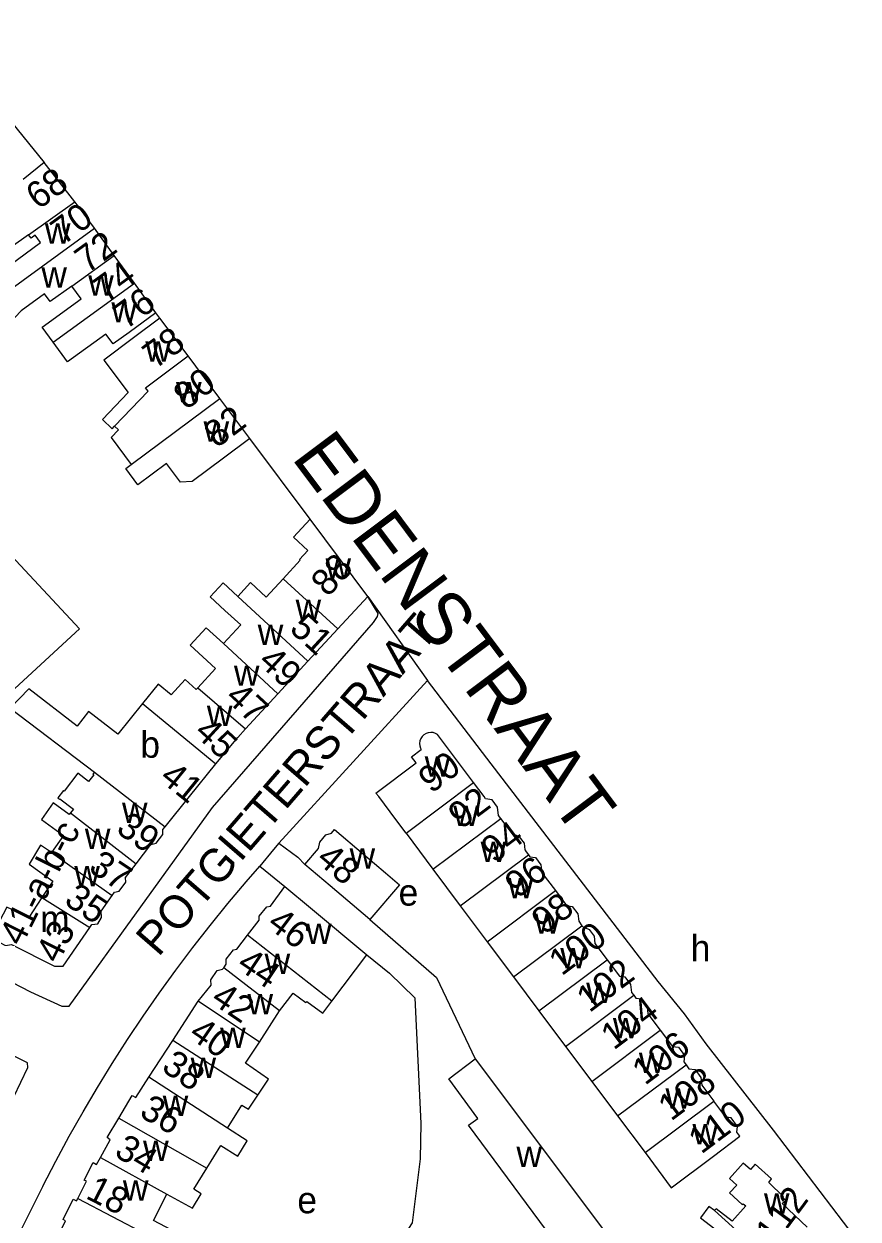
# Model space of a CAD drawing. Extents: x 159700 to 161346, y 381730 to 382922.
# Drawn here: x 161180.7 to 161306.8, y 382436.1 to 382616.8 of the extents above; entities that cross this region are included whole.
import ezdxf

# ---------------------------------------------------------------- set-up
doc = ezdxf.new("R2010")
doc.units = 0
for name, color, linetype in [('BLT_Basislijn', 7, 'Continuous'), ('BLT_Bebouwing', 7, 'Continuous'), ('BLT_Centroide', 7, 'Continuous'), ('BLT_Huisnummer', 7, 'Continuous'), ('BLT_Huisnummer_ tussenligend', 7, 'Continuous'), ('BLT_Onderverdeling_panden', 7, 'Continuous'), ('BLT_Straatnaam', 7, 'Continuous'), ('BLT_Straatnaam_hoofdweg', 7, 'Continuous'), ('BLT_Vlakafsluiter', 7, 'Continuous')]:
    doc.layers.add(name, color=color, linetype=linetype)

msp = doc.modelspace()

# ---------------------------------------------------------------- linework, layer by layer
at = {"layer": 'BLT_Basislijn'}
for p, q in [((161201.25, 382572.34), (161200.64, 382573.14)), ((161224, 382541.97), (161214.86, 382554.17)), ((161189.07, 382525.39), (161176.7, 382538.63)), ((161189.07, 382525.39), (161175.44, 382512.81)), ((161219.25, 382492.98), (161241.73, 382517.53)), ((161216.39, 382489.49), (161220.17, 382486.38))]:
    msp.add_line(p, q, dxfattribs=at)
for points in [[(161166.73, 382616.84), (161183.75, 382595.86)], [(161011.13, 382546.35), (161004.14, 382532.72), (161001.78, 382527.68), (160984.45, 382493.29), (160983.66, 382490.77), (161037.03, 382464.02), (161097.28, 382433.33), (161117.83, 382422.87), (161120.84, 382421.08), (161151.41, 382405.63), (161152.84, 382405.02), (161153.31, 382404.99), (161153.57, 382405.21), (161167.8, 382433.33), (161179.15, 382454.6), (161181.26, 382459.06), (161181.21, 382459.73), (161169.51, 382465.52), (161164.37, 382468.48), (161163.6, 382468.73), (161139.77, 382480.75)], [(161161.89, 382480.73), (161181.7, 382470.48), (161186.42, 382468.29), (161187.53, 382468.29), (161209.19, 382498.36), (161233.58, 382526.34), (161234.16, 382527.23), (161234.25, 382527.7), (161232.68, 382530.27)], [(161306.85, 382432.5), (161306.41, 382433.33), (161294.05, 382449.57), (161283.85, 382462.6), (161280.6, 382467.16), (161276.6, 382472.06), (161251.36, 382504.93), (161241.73, 382517.53)], [(161219.25, 382492.98), (161218.41, 382492.01), (161216.39, 382489.49)], [(161219.25, 382492.98), (161222.09, 382490.82), (161223.18, 382489.73)], [(161183.57, 382441.09), (161185.52, 382444.88), (161187.55, 382448.64), (161189.65, 382452.35), (161191.82, 382456.03), (161194.05, 382459.66), (161196.35, 382463.25), (161198.72, 382466.8), (161201.16, 382470.3), (161203.66, 382473.76), (161206.23, 382477.17), (161208.85, 382480.53), (161211.55, 382483.84), (161214.3, 382487.09), (161216.39, 382489.49)], [(161233, 382481.39), (161243.08, 382472.64), (161248.92, 382460.37)], [(161232.56, 382476.06), (161235.99, 382473.29), (161239.8, 382469.57), (161240.73, 382450.55), (161240.63, 382445.24)], [(161240.63, 382445.24), (161239.43, 382435.55), (161237.49, 382432.56), (161225.66, 382422.27), (161188.07, 382393.02)], [(161183.57, 382441.09), (161179.65, 382433.33), (161157.36, 382390.34)]]:
    msp.add_lwpolyline(points, dxfattribs=at)
at = {"layer": 'BLT_Bebouwing'}
for p, q in [((161183.75, 382595.86), (161180.57, 382593.31)), ((161188.41, 382589.92), (161183.75, 382595.86)), ((161194.34, 382581.82), (161191.36, 382585.93)), ((161197.39, 382577.63), (161194.34, 382581.82)), ((161200.64, 382573.14), (161197.39, 382577.63)), ((161205.52, 382566.65), (161201.25, 382572.34)), ((161210.34, 382560.21), (161205.52, 382566.65)), ((161214.86, 382554.17), (161210.34, 382560.21)), ((161194.05, 382555.62), (161194.41, 382556)), ((161232.68, 382530.27), (161224, 382541.97)), ((161228.15, 382525.36), (161232.68, 382530.27)), ((161223.64, 382520.47), (161228.15, 382525.36)), ((161219.09, 382515.53), (161223.64, 382520.47)), ((161214.2, 382510.23), (161219.09, 382515.53)), ((161248.7, 382502.11), (161243.26, 382509.37)), ((161238.48, 382494.46), (161242.55, 382489.02)), ((161242.55, 382489.02), (161246.69, 382483.48)), ((161246.69, 382483.48), (161250.75, 382478.06)), ((161250.75, 382478.06), (161254.73, 382472.74)), ((161254.73, 382472.74), (161258.58, 382467.6)), ((161203.19, 382463.14), (161207.04, 382469.09)), ((161258.58, 382467.6), (161262.61, 382462.21)), ((161199.6, 382457.59), (161203.19, 382463.14)), ((161262.61, 382462.21), (161266.56, 382456.94)), ((161266.56, 382456.94), (161270.47, 382451.71)), ((161270.47, 382451.71), (161274.62, 382446.16))]:
    msp.add_line(p, q, dxfattribs=at)
for points in [[(161191.36, 382585.93), (161188.95, 382589.24), (161188.41, 382589.92)], [(161181.39, 382584.96), (161173.84, 382579.62)], [(161178.15, 382576.34), (161176.37, 382578.8), (161183.21, 382583.77), (161182.38, 382584.91), (161181.76, 382584.46), (161181.39, 382584.96)], [(161187.95, 382577.18), (161184.65, 382574.85), (161183.78, 382576.03), (161180.25, 382573.46), (161177.55, 382570.56), (161175.27, 382572.68), (161178.26, 382576.19), (161178.15, 382576.34)], [(161185.1, 382568.71), (161183.45, 382570.99), (161189.34, 382575.27), (161187.95, 382577.18)], [(161200.64, 382573.14), (161196.6, 382570.2), (161194.17, 382568.44), (161193.08, 382569.94), (161187.27, 382565.72), (161185.1, 382568.71)], [(161201.25, 382572.34), (161197.25, 382569.35), (161192.77, 382566), (161196.43, 382561.08), (161192.57, 382557.04), (161194.05, 382555.62)], [(161194.41, 382556), (161194.98, 382555.46), (161193.86, 382554.3), (161196.9, 382550.21)], [(161214.86, 382554.17), (161210.86, 382551.18), (161206.14, 382547.65), (161204.35, 382547.56), (161202.24, 382550.38), (161197.9, 382547.13), (161196.08, 382549.59), (161196.9, 382550.21)], [(161224, 382541.97), (161221.45, 382539.21), (161223.64, 382537.2), (161222.38, 382535.84), (161222.49, 382535.74), (161219.92, 382532.94)], [(161219.92, 382532.94), (161217.34, 382530.15), (161214.95, 382532.35), (161213.02, 382530.26)], [(161213.02, 382530.26), (161210.81, 382532.3), (161208.86, 382530.19), (161211.08, 382528.16), (161213.47, 382525.96), (161210.85, 382523.13)], [(161210.85, 382523.13), (161208.25, 382525.52), (161205.83, 382522.89), (161209.67, 382519.35), (161206.99, 382516.44)], [(161198.62, 382514.06), (161194.88, 382509.46), (161190.47, 382512.86), (161188.76, 382510.64), (161181.42, 382516.31), (161178.61, 382513.35), (161191.34, 382503.68)], [(161206.99, 382516.44), (161206.74, 382516.18), (161205.1, 382517.69), (161202.96, 382515.37), (161200.99, 382516.98), (161198.62, 382514.06)], [(161209.71, 382504.96), (161213.02, 382508.94), (161214.2, 382510.23)], [(161243.26, 382509.37), (161242.94, 382509.56), (161242.59, 382509.67), (161242.22, 382509.7), (161241.85, 382509.65), (161241.5, 382509.53), (161241.19, 382509.33), (161240.92, 382509.07), (161240.72, 382508.76), (161240.59, 382508.41), (161240.54, 382508.05), (161240.56, 382507.68), (161240.67, 382507.32), (161240.77, 382507.12)], [(161238.48, 382494.46), (161236.93, 382496.53), (161234.34, 382500), (161233.93, 382500.54), (161240.02, 382505.09), (161239.32, 382506.03), (161240.77, 382507.12)], [(161188.86, 382503.52), (161186.8, 382500.84), (161186.7, 382500.92), (161185.83, 382499.79), (161186.07, 382499.61), (161186.12, 382499.68), (161188.18, 382498.1), (161187.73, 382497.52)], [(161191.34, 382503.68), (161191.13, 382503.4), (161191.24, 382503.31), (161190.45, 382502.29), (161188.86, 382503.52)], [(161202.07, 382495.45), (161205.75, 382500), (161209.71, 382504.96)], [(161252.48, 382497.16), (161252.33, 382498.41), (161251.49, 382499.53), (161250.52, 382499.67), (161250.28, 382500), (161248.7, 382502.11)], [(161187.73, 382497.52), (161187.51, 382497.3), (161185.13, 382499.05), (161183.36, 382496.55), (161186.65, 382494.11), (161184.84, 382491.54)], [(161252.82, 382496.71), (161252.48, 382497.16)], [(161256.49, 382491.97), (161256.37, 382492.97), (161255.66, 382493.91), (161254.56, 382494.38), (161252.82, 382496.71)], [(161197.64, 382489.84), (161199.9, 382492.74), (161200.7, 382492.97), (161201.72, 382494.28), (161201.71, 382495.01), (161202.07, 382495.45)], [(161223.18, 382489.73), (161225.23, 382492.16), (161225.42, 382493.09), (161226.36, 382494.2), (161227.19, 382494.48), (161227.65, 382495.02), (161232.04, 382491.29), (161235.39, 382488.45), (161237.48, 382486.66), (161233, 382481.39)], [(161184.84, 382491.54), (161183.2, 382492.68), (161181.47, 382489.8), (161185.05, 382487.2), (161183.42, 382484.76)], [(161256.49, 382491.97), (161256.5, 382491.83), (161256.99, 382491.18)], [(161256.99, 382491.18), (161257.19, 382490.9), (161258.05, 382490.78), (161258.89, 382489.66), (161259.03, 382488.49), (161261.07, 382485.78)], [(161194.04, 382485.05), (161194.38, 382485.53), (161195.09, 382485.7), (161196.1, 382487.05), (161196.03, 382487.75), (161197.64, 382489.84)], [(161233, 382481.39), (161226.99, 382486.5), (161223.18, 382489.73)], [(161214.5, 382479.03), (161216.27, 382481.32), (161216.28, 382481.92), (161217.43, 382483.34), (161217.97, 382483.44), (161220.17, 382486.38)], [(161220.17, 382486.38), (161224.03, 382483.19), (161232.56, 382476.06)], [(161261.07, 382485.78), (161262.76, 382483.51), (161263.62, 382483.39), (161264.46, 382482.27), (161264.59, 382481.14)], [(161183.42, 382484.76), (161181.41, 382481.73), (161178.13, 382483.29), (161175.89, 382479.17)], [(161190.64, 382480.2), (161190.95, 382480.65), (161191.89, 382480.75), (161192.42, 382481.72), (161192.35, 382482.68), (161194.04, 382485.05)], [(161175.89, 382479.17), (161176.54, 382478.83), (161176.91, 382478.01), (161177.92, 382477.46), (161178.82, 382477.64), (161185.32, 382474.34), (161186.6, 382474.35), (161190.64, 382480.2)], [(161264.59, 382481.14), (161265.06, 382480.47)], [(161265.06, 382480.47), (161265.15, 382480.34), (161266.18, 382479.9), (161266.92, 382478.91), (161267.05, 382477.81), (161268.9, 382475.33)], [(161210.9, 382474.11), (161211.3, 382474.65), (161211.28, 382475.43), (161212.37, 382476.84), (161212.88, 382476.93), (161214.5, 382479.03)], [(161227.27, 382469.08), (161232.56, 382476.06)], [(161268.9, 382475.33), (161270.76, 382472.85), (161271.59, 382472.73), (161272.45, 382471.59), (161272.59, 382470.4), (161272.91, 382469.97)], [(161207.04, 382469.09), (161209.03, 382471.49), (161208.95, 382472.27), (161209.94, 382473.68), (161210.73, 382473.88), (161210.9, 382474.11)], [(161219.36, 382467.59), (161221.39, 382470.27), (161223.31, 382468.85), (161223.5, 382469.01), (161225.9, 382467.26), (161227.27, 382469.08)], [(161272.91, 382469.97), (161273.23, 382469.54), (161274.09, 382469.42), (161274.93, 382468.29), (161275.07, 382467.17), (161276.92, 382464.7)], [(161216.32, 382462.86), (161219.36, 382467.59)], [(161276.92, 382464.7), (161278.76, 382462.23), (161279.66, 382462.1), (161280.61, 382460.83), (161280.48, 382459.9), (161280.82, 382459.45)], [(161216.07, 382454.86), (161217.69, 382457.29), (161214.21, 382459.71), (161216.32, 382462.86)], [(161263.6, 382429.17), (161247.92, 382450.32), (161249.32, 382451.34), (161244.97, 382457.31), (161248.92, 382460.37)], [(161248.92, 382460.37), (161269.38, 382433.09), (161266.49, 382431.13)], [(161280.82, 382459.45), (161281.26, 382458.85), (161282.19, 382458.71), (161283.07, 382457.54), (161283.21, 382456.37), (161285.03, 382453.94)], [(161195.03, 382451.39), (161197.04, 382454.8), (161197.61, 382454.51), (161199.6, 382457.59)], [(161211.49, 382449.87), (161213.65, 382453.36), (161214.64, 382452.72), (161216.07, 382454.86)], [(161274.62, 382446.16), (161278.59, 382440.86), (161284.97, 382445.63), (161288.98, 382448.63), (161288.5, 382449.27), (161288.62, 382450.1), (161287.65, 382451.4), (161286.84, 382451.51), (161285.03, 382453.94)], [(161192.27, 382445.44), (161193.75, 382448.09), (161193.3, 382448.45), (161195.03, 382451.39)], [(161208.35, 382443.82), (161210.45, 382447.24), (161213.04, 382445.65), (161214.44, 382447.93), (161211.49, 382449.87)], [(161188.83, 382439.23), (161190.16, 382441.84), (161189.82, 382442.01), (161191.17, 382444.66), (161191.67, 382444.37), (161192.27, 382445.44)], [(161299.15, 382434.89), (161295.38, 382438.48), (161295.91, 382438.91), (161295.45, 382439.37), (161295.54, 382439.5), (161293.35, 382441.63), (161293.75, 382442.18), (161291.3, 382444.43), (161290.57, 382443.6), (161289.46, 382444.58), (161287.38, 382442.23), (161288.49, 382441.25), (161287.42, 382440.09), (161289.33, 382438.32), (161289.49, 382438.42), (161289.86, 382438.11), (161287.82, 382435.81)], [(161202.32, 382439.9), (161206.16, 382437.78), (161207.52, 382439.92), (161206.39, 382440.64), (161208.35, 382443.82)], [(161185.7, 382433.3), (161187, 382435.84), (161186.6, 382436.05), (161188.16, 382439.11), (161188.64, 382438.87), (161188.83, 382439.23)], [(161199.21, 382433.8), (161199.4, 382434.18), (161203.07, 382432.31), (161203.94, 382434.01), (161200.27, 382435.89), (161202.32, 382439.9)], [(161285.13, 382437.39), (161284.29, 382438), (161283, 382436.32), (161286.48, 382433.62), (161286.28, 382433.33), (161283.88, 382429.86)], [(161287.82, 382435.81), (161285.36, 382437.66), (161285.13, 382437.39)]]:
    msp.add_lwpolyline(points, dxfattribs=at)
at = {"layer": 'BLT_Onderverdeling_panden'}
for p, q in [((161181.39, 382584.96), (161188.41, 382589.92)), ((161178.15, 382576.34), (161191.36, 382585.93)), ((161187.95, 382577.18), (161194.34, 382581.82)), ((161185.1, 382568.71), (161197.39, 382577.63)), ((161196.9, 382550.21), (161210.34, 382560.21)), ((161219.92, 382532.94), (161228.15, 382525.36)), ((161213.02, 382530.26), (161223.64, 382520.47)), ((161210.85, 382523.13), (161219.09, 382515.53)), ((161206.99, 382516.44), (161214.2, 382510.23)), ((161198.62, 382514.06), (161209.71, 382504.96)), ((161191.34, 382503.68), (161202.07, 382495.45)), ((161238.48, 382494.46), (161248.7, 382502.11)), ((161187.73, 382497.52), (161197.64, 382489.84)), ((161242.55, 382489.02), (161252.82, 382496.71)), ((161184.84, 382491.54), (161194.04, 382485.05)), ((161246.69, 382483.48), (161256.99, 382491.18)), ((161250.75, 382478.06), (161261.07, 382485.78)), ((161183.42, 382484.76), (161190.64, 382480.2)), ((161254.73, 382472.74), (161265.06, 382480.47)), ((161227.27, 382469.08), (161214.5, 382479.03)), ((161258.58, 382467.6), (161268.9, 382475.33)), ((161219.36, 382467.59), (161210.9, 382474.11)), ((161262.61, 382462.21), (161272.91, 382469.97)), ((161216.32, 382462.86), (161207.04, 382469.09)), ((161266.56, 382456.94), (161276.92, 382464.7)), ((161216.07, 382454.86), (161203.19, 382463.14)), ((161270.47, 382451.71), (161280.82, 382459.45)), ((161211.49, 382449.87), (161199.6, 382457.59)), ((161274.62, 382446.16), (161285.03, 382453.94)), ((161195.03, 382451.39), (161208.35, 382443.82)), ((161192.27, 382445.44), (161202.32, 382439.9)), ((161188.83, 382439.23), (161199.21, 382433.8)), ((161285.13, 382437.39), (161296.19, 382427.46))]:
    msp.add_line(p, q, dxfattribs=at)
msp.add_lwpolyline([(161194.41, 382556), (161199.46, 382561.3), (161199.07, 382561.82), (161205.52, 382566.65)], dxfattribs=at)
at = {"layer": 'BLT_Vlakafsluiter'}
msp.add_line((161232.68, 382530.27), (161241.73, 382517.53), dxfattribs=at)

# ---------------------------------------------------------------- texts
at = {"layer": 'BLT_Centroide'}
for s, p in [('w', (161183.86, 382583.59)), ('w', (161183.33, 382576.97)), ('w', (161190.42, 382575.77)), ('w', (161193.91, 382571.69)), ('w', (161199.05, 382565.77)), ('w', (161203.7, 382559.62)), ('w', (161207.86, 382553.66)), ('w', (161226.3, 382532.97)), ('w', (161221.78, 382526.72)), ('w', (161216.05, 382522.91)), ('w', (161212.45, 382516.75)), ('w', (161208.36, 382510.66)), ('b', (161198.3, 382505.88)), ('w', (161241.31, 382503)), ('w', (161195.52, 382496.03)), ('w', (161245.62, 382495.56)), ('w', (161189.91, 382492.06)), ('w', (161249.76, 382490.09)), ('w', (161229.94, 382489.12)), ('w', (161188.31, 382486.44)), ('w', (161253.87, 382484.62)), ('e', (161237.35, 382483.51)), ('m', (161183.14, 382479.53)), ('w', (161257.9, 382479.25)), ('w', (161223.37, 382477.72)), ('h', (161281.53, 382475.08)), ('w', (161261.81, 382474.03)), ('w', (161217.09, 382473.16)), ('w', (161265.73, 382468.78)), ('w', (161214.5, 382467.06)), ('w', (161269.76, 382463.47)), ('w', (161210.36, 382461.97)), ('w', (161205.89, 382457.47)), ('w', (161273.7, 382458.19)), ('w', (161201.68, 382451.72)), ('w', (161277.72, 382452.81)), ('w', (161281.8, 382447.41)), ('w', (161198.71, 382444.88)), ('w', (161255.18, 382443.97)), ('w', (161195.66, 382438.88)), ('e', (161222.04, 382436.99)), ('w', (161292.61, 382436.95))]:
    msp.add_text(s, height=4, dxfattribs=at).set_placement(p)
at = {"layer": 'BLT_Huisnummer'}
for s, rotation, p in [('68', 35.985, (161182.87, 382588.64)), ('72', 35.9905, (161190.27, 382579.03)), ('76', 35.992, (161196.1, 382570.52)), ('82', 36.8195, (161209.85, 382552.6)), ('88', 47.3366, (161226.67, 382530.05)), ('47', 317.3376, (161210.95, 382514.76)), ('90', 36.8044, (161242.29, 382500.36)), ('41', 320.927, (161201.03, 382502.53)), ('94', 36.803, (161251.79, 382489.81)), ('37', 326.3603, (161190.27, 382488.82)), ('48', 319.6398, (161224.72, 382490.25)), ('98', 36.8024, (161259.4, 382479.01)), ('46', 323.0997, (161217.29, 382480.35)), ('43', 63.2603, (161185.88, 382474.61)), ('102', 36.8023, (161266.2, 382467.23)), ('42', 326.1365, (161208.78, 382468.9)), ('106', 36.8025, (161274.61, 382456.25)), ('38', 325.4589, (161201.31, 382458.68)), ('110', 36.8139, (161283.12, 382445.84)), ('34', 329.51, (161194.17, 382445.75)), ('18', 332.9092, (161189.87, 382439.34)), ('112', 53.4317, (161294.19, 382431.93))]:
    msp.add_text(s, height=4, rotation=rotation, dxfattribs=at).set_placement(p)
at = {"layer": 'BLT_Huisnummer_ tussenligend'}
for s, rotation, p in [('70', 35.985, (161186.62, 382583.32)), ('74', 35.9905, (161193.13, 382574.59)), ('78', 35.992, (161200.53, 382564.55)), ('80', 36.5972, (161205.23, 382558.38)), ('51', 317.3376, (161220.68, 382525.16)), ('49', 317.3376, (161215.95, 382520.18)), ('45', 317.3376, (161206.27, 382509.46)), ('92', 36.8044, (161246.8, 382494.95)), ('39', 324.7885, (161194.45, 382494.7)), ('41-a-b-c', 63.2603, (161180.34, 382477.21)), ('96', 36.803, (161255.37, 382484.5)), ('35', 326.3603, (161186.59, 382483.85)), ('100', 36.8024, (161262.01, 382472.79)), ('44', 326.1365, (161212.69, 382474.1)), ('104', 36.8023, (161269.88, 382461.57)), ('40', 325.4589, (161205.45, 382463.64)), ('108', 36.8025, (161278.54, 382450.83)), ('36', 329.51, (161197.97, 382451.74))]:
    msp.add_text(s, height=4, rotation=rotation, dxfattribs=at).set_placement(p)
at = {"layer": 'BLT_Straatnaam'}
msp.add_text('POTGIETERSTRAAT', height=5, rotation=49.1387, dxfattribs=at).set_placement((161201.02, 382475.63))
at = {"layer": 'BLT_Straatnaam_hoofdweg'}
msp.add_text('EDENSTRAAT', height=8, rotation=306.8286, dxfattribs=at).set_placement((161221.05, 382551.23))

doc.saveas('drawing.dxf')
